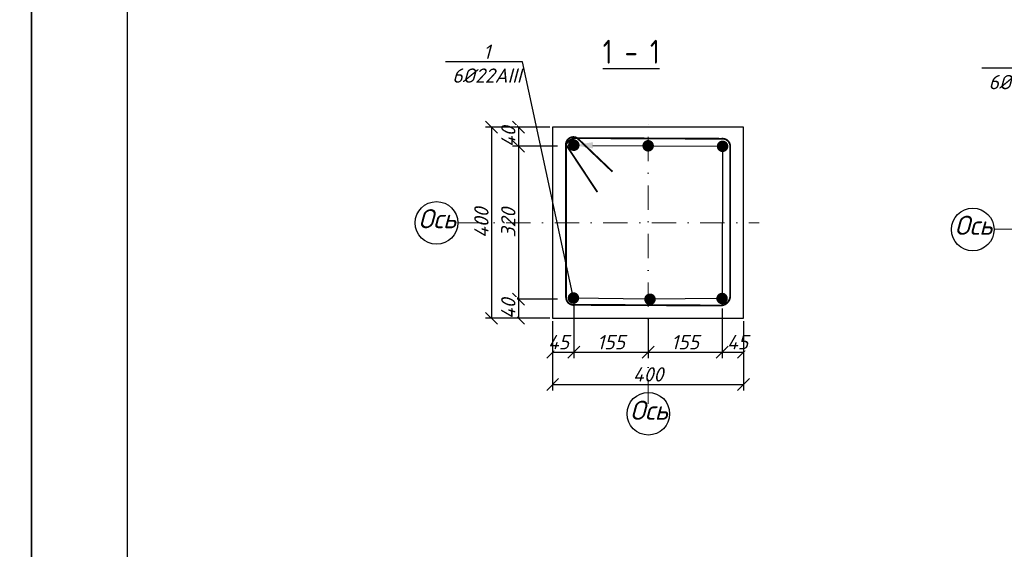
# Model space of a CAD drawing. Header units: millimetres. Extents: x -33345 to 4712671, y -3392 to 121473.
# Tile 575 of 656: x 2941783 to 2962407, y 55586 to 66670. Entities that reach past the tile are written whole.
import ezdxf
from ezdxf import colors
from ezdxf.entities.mleader import LeaderData, LeaderLine
from ezdxf.math import Vec2, Vec3

# ---------------------------------------------------------------- set-up
doc = ezdxf.new("R2010")
doc.units = ezdxf.units.MM
doc.linetypes.add('DASHDOTX2', pattern=[50.8, 25.4, -12.7, 0, -12.7])
doc.layers.add('0.25', color=7, linetype='Continuous', lineweight=25)
doc.layers.add('_линия', color=7, linetype='Continuous')
doc.layers.add('Лист', color=7, linetype='Continuous')
doc.styles.add('#_text', font='CS_Gost2304.shx')
doc.styles.add('_text', font='isocpeui.ttf')
doc.styles.add('ISOCPEUR_1.00', font='isocpeui.ttf')
doc.styles.add('simplex 300', font='isocpeui.ttf', dxfattribs={"height": 300})
doc.styles.get("Standard").update_dxf_attribs({"font": 'arial.ttf'})
doc.dimstyles.new('М 100', dxfattribs={"dimscale": 100, "dimtxt": 3, "dimasz": 2.5, "dimexe": 1.25, "dimexo": 0.625, "dimtad": 1, "dimdec": 0, "dimtxsty": 'Standard', "dimblk": 'OBLIQUE', "dimcen": 2.5, "dimadec": 0, "dimazin": 0, "dimtfac": 1, "dimtdec": 0, "dimtmove": 0, "dimatfit": 3, "dimfxl": 1, "dimtfill": 1, "dimarcsym": 0})

# ---------------------------------------------------------------- blocks, each defined once
blk = doc.blocks.new('*U328')
at = {"layer": '0.25', "color": 5, "linetype": 'Continuous', "lineweight": 25, "ltscale": 100}
blk.add_lwpolyline([(-59400, 0), (0, 0), (0, 42000), (-59400, 42000), (-59400, 0)], dxfattribs=at)
at = {"layer": '0.25', "color": 7, "linetype": 'Continuous', "lineweight": 30, "ltscale": 100}
blk.add_lwpolyline([(-57400, 500), (-500, 500), (-500, 41500), (-57400, 41500), (-57400, 500)], dxfattribs=at)
blk = doc.blocks.new('_Oblique')
at = {"color": 0, "linetype": 'ByBlock', "lineweight": -2}
blk.add_line((-0.5, -0.5), (0.5, 0.5), dxfattribs=at)
blk = doc.blocks.new('*D2187')
at = {"color": 0, "lineweight": -2, "ltscale": 100, "transparency": 16777216}
for p, q in [((2953392, 60720), (2953392, 59585)), ((2952947, 60358), (2952947, 59585)), ((2952947, 59710), (2953392, 59710))]:
    blk.add_line(p, q, dxfattribs=at)
at = {"layer": 'Defpoints', "color": 0, "ltscale": 100, "transparency": 16777216}
for p in [(2953392, 60782), (2952947, 60420), (2953392, 59710)]:
    blk.add_point(p, dxfattribs=at)
at = {"color": 0, "lineweight": -2, "ltscale": 100, "transparency": 16777216, "xscale": 250, "yscale": 250, "zscale": 250, "rotation": 180}
blk.add_blockref('_Oblique', (2952947, 59710), dxfattribs=at)
at = {"color": 0, "lineweight": -2, "ltscale": 100, "transparency": 16777216, "xscale": 250, "yscale": 250, "zscale": 250}
blk.add_blockref('_Oblique', (2953392, 59710), dxfattribs=at)
at = {"color": 0, "ltscale": 100, "transparency": 16777216, "insert": (2953070, 59922), "char_height": 300, "attachment_point": 5, "style": 'ISOCPEUR_1.00', "bg_fill": 3, "box_fill_scale": 1.1, "bg_fill_color": 256, "bg_fill_true_color": 13158600, "bg_fill_transparency": 0}
blk.add_mtext('45', dxfattribs=at)
blk = doc.blocks.new('*D2188')
at = {"color": 0, "lineweight": -2, "ltscale": 100, "transparency": 16777216}
for p, q in [((2953392, 60652), (2953392, 59584)), ((2954947, 60432), (2954947, 59584)), ((2953392, 59709), (2954947, 59709))]:
    blk.add_line(p, q, dxfattribs=at)
at = {"layer": 'Defpoints', "color": 0, "ltscale": 100, "transparency": 16777216}
for p in [(2953392, 60714), (2954947, 60495), (2954947, 59709)]:
    blk.add_point(p, dxfattribs=at)
at = {"color": 0, "lineweight": -2, "ltscale": 100, "transparency": 16777216, "xscale": 250, "yscale": 250, "zscale": 250, "rotation": 180}
blk.add_blockref('_Oblique', (2953392, 59709), dxfattribs=at)
at = {"color": 0, "lineweight": -2, "ltscale": 100, "transparency": 16777216, "xscale": 250, "yscale": 250, "zscale": 250}
blk.add_blockref('_Oblique', (2954947, 59709), dxfattribs=at)
at = {"color": 0, "ltscale": 100, "transparency": 16777216, "insert": (2954170, 59921), "char_height": 300, "attachment_point": 5, "style": 'ISOCPEUR_1.00', "bg_fill": 3, "box_fill_scale": 1.1, "bg_fill_color": 256, "bg_fill_true_color": 13158600, "bg_fill_transparency": 0}
blk.add_mtext('155', dxfattribs=at)
blk = doc.blocks.new('*D2189')
at = {"color": 0, "lineweight": -2, "ltscale": 100, "transparency": 16777216}
for p, q in [((2956496, 60628), (2956496, 59584)), ((2956947, 60358), (2956947, 59584)), ((2956496, 59709), (2956947, 59709))]:
    blk.add_line(p, q, dxfattribs=at)
at = {"layer": 'Defpoints', "color": 0, "ltscale": 100, "transparency": 16777216}
for p in [(2956496, 60690), (2956947, 60420)]:
    blk.add_point(p, dxfattribs=at)
at = {"color": 0, "lineweight": -2, "ltscale": 100, "transparency": 16777216, "xscale": 250, "yscale": 250, "zscale": 250, "rotation": 180}
blk.add_blockref('_Oblique', (2956496, 59709), dxfattribs=at)
at = {"color": 0, "lineweight": -2, "ltscale": 100, "transparency": 16777216, "xscale": 250, "yscale": 250, "zscale": 250}
blk.add_blockref('_Oblique', (2956947, 59709), dxfattribs=at)
at = {"color": 0, "ltscale": 100, "transparency": 16777216, "insert": (2956821, 59921), "char_height": 300, "attachment_point": 5, "style": 'ISOCPEUR_1.00', "bg_fill": 3, "box_fill_scale": 1.1, "bg_fill_color": 256, "bg_fill_true_color": 13158600, "bg_fill_transparency": 0}
blk.add_mtext('45', dxfattribs=at)
at = {"layer": 'Defpoints', "color": 0, "ltscale": 100, "transparency": 16777216}
blk.add_point((2956947, 59709), dxfattribs=at)
blk = doc.blocks.new('*D2190')
at = {"color": 0, "lineweight": -2, "ltscale": 100, "transparency": 16777216}
for p, q in [((2952947, 60358), (2952947, 58908)), ((2956947, 60358), (2956947, 58908)), ((2952947, 59033), (2956947, 59033))]:
    blk.add_line(p, q, dxfattribs=at)
at = {"layer": 'Defpoints', "color": 0, "ltscale": 100, "transparency": 16777216}
for p in [(2952947, 60420), (2956947, 60420), (2956947, 59033)]:
    blk.add_point(p, dxfattribs=at)
at = {"color": 0, "lineweight": -2, "ltscale": 100, "transparency": 16777216, "xscale": 250, "yscale": 250, "zscale": 250, "rotation": 180}
blk.add_blockref('_Oblique', (2952947, 59033), dxfattribs=at)
at = {"color": 0, "lineweight": -2, "ltscale": 100, "transparency": 16777216, "xscale": 250, "yscale": 250, "zscale": 250}
blk.add_blockref('_Oblique', (2956947, 59033), dxfattribs=at)
at = {"color": 0, "ltscale": 100, "transparency": 16777216, "insert": (2954947, 59246), "char_height": 300, "attachment_point": 5, "style": 'ISOCPEUR_1.00', "bg_fill": 3, "box_fill_scale": 1.1, "bg_fill_color": 256, "bg_fill_true_color": 13158600, "bg_fill_transparency": 0}
blk.add_mtext('400', dxfattribs=at)
blk = doc.blocks.new('*D2191')
at = {"color": 0, "lineweight": -2, "ltscale": 100, "transparency": 16777216}
for p, q in [((2952885, 64420), (2952106, 64420)), ((2952231, 64420), (2952231, 64020)), ((2953047, 64020), (2952106, 64020))]:
    blk.add_line(p, q, dxfattribs=at)
at = {"layer": 'Defpoints', "color": 0, "ltscale": 100, "transparency": 16777216}
for p in [(2952947, 64420), (2953110, 64020)]:
    blk.add_point(p, dxfattribs=at)
at = {"color": 0, "lineweight": -2, "ltscale": 100, "transparency": 16777216, "xscale": 250, "yscale": 250, "zscale": 250}
for p, rotation in [((2952231, 64420), 90), ((2952231, 64020), 270)]:
    blk.add_blockref('_Oblique', p, dxfattribs=dict(at, rotation=rotation))
at = {"color": 0, "ltscale": 100, "transparency": 16777216, "insert": (2952019, 64220), "char_height": 300, "attachment_point": 5, "rotation": 90, "style": 'ISOCPEUR_1.00', "bg_fill": 3, "box_fill_scale": 1.1, "bg_fill_color": 256, "bg_fill_true_color": 13158600, "bg_fill_transparency": 0}
blk.add_mtext('40', dxfattribs=at)
at = {"layer": 'Defpoints', "color": 0, "ltscale": 100, "transparency": 16777216}
blk.add_point((2952231, 64020), dxfattribs=at)
blk = doc.blocks.new('*D2192')
at = {"color": 0, "lineweight": -2, "ltscale": 100, "transparency": 16777216}
for p, q in [((2952531, 64020), (2952105, 64020)), ((2952230, 64020), (2952230, 60820)), ((2953049, 60820), (2952105, 60820))]:
    blk.add_line(p, q, dxfattribs=at)
at = {"layer": 'Defpoints', "color": 0, "ltscale": 100, "transparency": 16777216}
for p in [(2952593, 64020), (2952230, 60820), (2953112, 60820)]:
    blk.add_point(p, dxfattribs=at)
at = {"color": 0, "lineweight": -2, "ltscale": 100, "transparency": 16777216, "xscale": 250, "yscale": 250, "zscale": 250}
for p, rotation in [((2952230, 64020), 90), ((2952230, 60820), 270)]:
    blk.add_blockref('_Oblique', p, dxfattribs=dict(at, rotation=rotation))
at = {"color": 0, "ltscale": 100, "transparency": 16777216, "insert": (2952018, 62420), "char_height": 300, "attachment_point": 5, "rotation": 90, "style": 'ISOCPEUR_1.00', "bg_fill": 3, "box_fill_scale": 1.1, "bg_fill_color": 256, "bg_fill_true_color": 13158600, "bg_fill_transparency": 0}
blk.add_mtext('320', dxfattribs=at)
blk = doc.blocks.new('*D2193')
at = {"color": 0, "lineweight": -2, "ltscale": 100, "transparency": 16777216}
for p, q in [((2953049, 60820), (2952105, 60820)), ((2952230, 60820), (2952230, 60420)), ((2952885, 60420), (2952105, 60420))]:
    blk.add_line(p, q, dxfattribs=at)
at = {"layer": 'Defpoints', "color": 0, "ltscale": 100, "transparency": 16777216}
for p in [(2953112, 60820), (2952947, 60420)]:
    blk.add_point(p, dxfattribs=at)
at = {"color": 0, "lineweight": -2, "ltscale": 100, "transparency": 16777216, "xscale": 250, "yscale": 250, "zscale": 250}
for p, rotation in [((2952230, 60820), 90), ((2952230, 60420), 270)]:
    blk.add_blockref('_Oblique', p, dxfattribs=dict(at, rotation=rotation))
at = {"color": 0, "ltscale": 100, "transparency": 16777216, "insert": (2952018, 60620), "char_height": 300, "attachment_point": 5, "rotation": 90, "style": 'ISOCPEUR_1.00', "bg_fill": 3, "box_fill_scale": 1.1, "bg_fill_color": 256, "bg_fill_true_color": 13158600, "bg_fill_transparency": 0}
blk.add_mtext('40', dxfattribs=at)
at = {"layer": 'Defpoints', "color": 0, "ltscale": 100, "transparency": 16777216}
blk.add_point((2952230, 60420), dxfattribs=at)
blk = doc.blocks.new('*D2194')
at = {"color": 0, "lineweight": -2, "ltscale": 100, "transparency": 16777216}
for p, q in [((2952885, 64420), (2951543, 64420)), ((2951668, 64420), (2951668, 60420)), ((2952885, 60420), (2951543, 60420))]:
    blk.add_line(p, q, dxfattribs=at)
at = {"layer": 'Defpoints', "color": 0, "ltscale": 100, "transparency": 16777216}
for p in [(2952947, 64420), (2951668, 60420), (2952947, 60420)]:
    blk.add_point(p, dxfattribs=at)
at = {"color": 0, "lineweight": -2, "ltscale": 100, "transparency": 16777216, "xscale": 250, "yscale": 250, "zscale": 250}
for p, rotation in [((2951668, 64420), 90), ((2951668, 60420), 270)]:
    blk.add_blockref('_Oblique', p, dxfattribs=dict(at, rotation=rotation))
at = {"color": 0, "ltscale": 100, "transparency": 16777216, "insert": (2951455, 62420), "char_height": 300, "attachment_point": 5, "rotation": 90, "style": 'ISOCPEUR_1.00', "bg_fill": 3, "box_fill_scale": 1.1, "bg_fill_color": 256, "bg_fill_true_color": 13158600, "bg_fill_transparency": 0}
blk.add_mtext('400', dxfattribs=at)
blk = doc.blocks.new('*D2195')
at = {"color": 0, "lineweight": -2, "ltscale": 20, "transparency": 16777216}
for p, q in [((2954947, 60432), (2954947, 59584)), ((2956496, 60358), (2956496, 59584)), ((2954947, 59709), (2956496, 59709))]:
    blk.add_line(p, q, dxfattribs=at)
at = {"layer": 'Defpoints', "color": 0, "ltscale": 20, "transparency": 16777216}
for p in [(2954947, 60495), (2956496, 60420), (2956496, 59709)]:
    blk.add_point(p, dxfattribs=at)
at = {"color": 0, "lineweight": -2, "ltscale": 20, "transparency": 16777216, "xscale": 250, "yscale": 250, "zscale": 250, "rotation": 180}
blk.add_blockref('_Oblique', (2954947, 59709), dxfattribs=at)
at = {"color": 0, "lineweight": -2, "ltscale": 20, "transparency": 16777216, "xscale": 250, "yscale": 250, "zscale": 250}
blk.add_blockref('_Oblique', (2956496, 59709), dxfattribs=at)
at = {"color": 0, "ltscale": 20, "transparency": 16777216, "insert": (2955721, 59921), "char_height": 300, "attachment_point": 5, "style": 'ISOCPEUR_1.00', "bg_fill": 3, "box_fill_scale": 1.1, "bg_fill_color": 256, "bg_fill_true_color": 13158600, "bg_fill_transparency": 0}
blk.add_mtext('155', dxfattribs=at)
blk = doc.blocks.new('*U327')
at = {"layer": '0.25', "color": 5, "linetype": 'Continuous', "lineweight": 25, "ltscale": 100}
blk.add_lwpolyline([(-125914, 0), (0, 0), (0, 42000), (-125914, 42000), (-125914, 0)], dxfattribs=at)

msp = doc.modelspace()

# ---------------------------------------------------------------- linework, layer by layer
at = {"linetype": 'DASHDOTX2', "lineweight": 5, "ltscale": 20}
msp.add_line((2962191.926, 62283.071), (2968507.325, 62283.071), dxfattribs=at)
at = {"ltscale": 100}
msp.add_lwpolyline([(2952947.115, 60420.117), (2956947.115, 60420.117), (2956947.115, 64420.117), (2952947.115, 64420.117)], close=True, dxfattribs=at)
at = {"ltscale": 100, "const_width": 38.06}
msp.add_lwpolyline([(2954200.33, 63488.495), (2953463.198, 64191.904, 0.649720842), (2953227.868, 64026.851), (2953227.868, 60858.862, 0.467323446), (2953415.558, 60701.904), (2956464.153, 60688.379, 0.427871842), (2956665.512, 60899.306), (2956665.512, 64020.304, 0.44983918), (2956487.215, 64178.379), (2953463.198, 64191.904, 0.263368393), (2953224.942, 64057.052), (2953883.921, 63061.429)], format="xyb", dxfattribs=at)
at = {"color": 5, "ltscale": 100, "const_width": 120.318}
for points in [[(2953338.413, 64012.921, 1.108539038), (2953435.138, 64083.406, 0.902088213), (2953338.413, 64012.921, 0.575163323)], [(2954895.115, 64000.57, 1.108539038), (2954991.839, 64071.055, 0.902088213), (2954895.115, 64000.57, 0.575163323)], [(2956454.289, 63990.054, 1.108539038), (2956551.014, 64060.539, 0.902088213), (2956454.289, 63990.054, 0.575163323)], [(2953330.676, 60814.429, 1.108539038), (2953427.4, 60884.915, 0.902088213), (2953330.676, 60814.429, 0.575163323)], [(2956443.685, 60804.452, 1.108539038), (2956540.409, 60874.937, 0.902088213), (2956443.685, 60804.452, 0.575163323)]]:
    msp.add_lwpolyline(points, format="xyb", dxfattribs=at)
at = {"ltscale": 100}
for centre in [(2950513.125, 62416.148), (2961745.595, 62279.101)]:
    msp.add_circle(centre, 446.349, dxfattribs=at)

# ---------------------------------------------------------------- block references
at = {"layer": 'Лист', "ltscale": 100, "transparency": 33554687}
for name, p in [('*U327', (2942033.349, 44501.326, 1359241.5)), ('*U328', (3001433.349, 44501.326, 1359241.5))]:
    msp.add_blockref(name, p, dxfattribs=at)

# ---------------------------------------------------------------- texts
at = {"char_height": 400, "width": 389.36983, "attachment_point": 1, "style": '_text'}
for insert in [(2950134.222, 62704.372), (2961366.692, 62567.326), (2954568.387, 58695.664)]:
    msp.add_mtext('Ось', dxfattribs=dict(at, insert=insert))
at = {"layer": '_линия', "color": 18, "true_color": 0x000000, "insert": (2953997.28, 66250.079), "char_height": 500, "width": 2195.27184, "attachment_point": 1, "style": '#_text'}
msp.add_mtext('{\\L1 - 1}', dxfattribs=at)

# ---------------------------------------------------------------- leaders
at = {"lineweight": 25}
ml = msp.add_multileader_mtext('Standard', dxfattribs=at)
ml.set_content('1\\P6%%C22AIII', color=256, style='simplex 300')
ml.set_leader_properties()
ml.build(insert=Vec2(0, 0))
ml.multileader.update_dxf_attribs({"has_dogleg": 0, "text_left_attachment_type": 6, "text_right_attachment_type": 6, "dogleg_length": 0.36, "arrow_head_size": 400})
ctx = ml.context
ctx.base_point, ctx.char_height, ctx.arrow_head_size, ctx.plane_origin = Vec3(2962056.148, 65653.673), 300, 400, Vec3(2964451.227, 64510.211)
ctx.left_attachment, ctx.right_attachment, ctx.text_align_type = 6, 6, 1
notes = []
notes.append((ctx, [(1, (1, 1, 0), (2963546.644, 65653.673), (-1, 0), 0.36, [(5, [(2964624.923, 63890.281), (2966179.572, 63890.281), (2967728.168, 63879.759), (2967717.566, 60697.648), (2966179.572, 60681.717), (2964564.764, 60695.283)], 0, [])])]))
ctx.mtext.insert, ctx.mtext.alignment, ctx.mtext.flow_direction = Vec3(2962801.216, 66013.673), 2, 5
for ctx, leaders in notes:
    for number, flags, end, landing, length, lines in leaders:
        leader = LeaderData()
        leader.index, (leader.has_last_leader_line, leader.has_dogleg_vector, leader.attachment_direction) = number, flags
        leader.last_leader_point, leader.dogleg_vector, leader.dogleg_length = Vec3(end), Vec3(landing), length
        for number, points, colour, breaks in lines:
            line = LeaderLine()
            line.index, line.vertices, line.color, line.breaks = number, Vec3.list(points), colors.encode_raw_color(colour), breaks
            leader.lines.append(line)
        ctx.leaders.append(leader)

# ---------------------------------------------------------------- next in the draw order: dimensions: what is measured, and where the dimension line sits
at = {"ltscale": 100}
dim = msp.add_linear_dim(base=(2952231.283, 64020.304), p1=(2952947.115, 64420.117), p2=(2953109.66, 64020.304), angle=270, dimstyle='М 100', override={"dimlfac": 0.1, "dimtxsty": 'ISOCPEUR_1.00', "dimfxl": 100, "dimarcsym": 1}, dxfattribs=at)
dim.commit()
dim.dimension.update_dxf_attribs({"geometry": '*D2191', "text_midpoint": (2952231.283, 64220.211), "dimtype": 160})
for base, p1, p2, picture, middle in [((2953392.453, 59709.686), (2952947.115, 60420.117), (2953392.453, 60782.329), '*D2187', (2953069.784, 59709.686)), ((2956947.115, 59708.513), (2956495.685, 60690.045), (2956947.115, 60420.117), '*D2189', (2956821.4, 59708.513))]:
    dim = msp.add_linear_dim(base=base, p1=p1, p2=p2, dimstyle='М 100', override={"dimlfac": 0.1, "dimtxsty": 'ISOCPEUR_1.00', "dimfxl": 100, "dimarcsym": 1}, dxfattribs=at)
    dim.commit()
    dim.dimension.update_dxf_attribs({"geometry": picture, "text_midpoint": middle, "dimtype": 160})

# ---------------------------------------------------------------- next in the draw order: dimensions: what is measured, and where the dimension line sits
dim = msp.add_linear_dim(base=(2952230.109, 60819.978), p1=(2952593.445, 64020.304), p2=(2953111.7, 60819.978), angle=270, dimstyle='М 100', override={"dimlfac": 0.1, "dimtxsty": 'ISOCPEUR_1.00', "dimfxl": 100, "dimarcsym": 1}, dxfattribs=at)
dim.commit()
dim.dimension.update_dxf_attribs({"geometry": '*D2192', "text_midpoint": (2952017.609, 62420.141)})
dim = msp.add_linear_dim(base=(2954947.115, 59708.513), p1=(2953392.453, 60714.197), p2=(2954947.115, 60494.945), dimstyle='М 100', override={"dimlfac": 0.1, "dimtxsty": 'ISOCPEUR_1.00', "dimfxl": 100, "dimarcsym": 1}, dxfattribs=at)
dim.commit()
dim.dimension.update_dxf_attribs({"geometry": '*D2188', "text_midpoint": (2954169.784, 59921.013)})

# ---------------------------------------------------------------- next in the draw order: linework, layer by layer
at = {"color": 5, "ltscale": 100, "const_width": 120.318}
msp.add_lwpolyline([(2954933.614, 60788.513, 1.108539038), (2955030.339, 60858.998, 0.902088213), (2954933.614, 60788.513, 0.575163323)], format="xyb", dxfattribs=at)

# ---------------------------------------------------------------- next in the draw order: dimensions: what is measured, and where the dimension line sits
at = {"ltscale": 100}
dim = msp.add_linear_dim(base=(2956947.115, 59033.242), p1=(2952947.115, 60420.117), p2=(2956947.115, 60420.117), dimstyle='М 100', override={"dimlfac": 0.1, "dimtxsty": 'ISOCPEUR_1.00', "dimfxl": 100, "dimarcsym": 1}, dxfattribs=at)
dim.commit()
dim.dimension.update_dxf_attribs({"geometry": '*D2190', "text_midpoint": (2954947.115, 59245.742)})

# ---------------------------------------------------------------- next in the draw order: linework, layer by layer
at = {"linetype": 'DASHDOTX2', "lineweight": 5, "ltscale": 20}
msp.add_line((2954947.115, 58629.397), (2954947.115, 64507.293), dxfattribs=at)
at = {"ltscale": 100}
msp.add_circle((2954951.084, 58423.629), 446.349, dxfattribs=at)

# ---------------------------------------------------------------- next in the draw order: dimensions: what is measured, and where the dimension line sits
dim = msp.add_linear_dim(base=(2952230.109, 60420.117), p1=(2953111.7, 60819.978), p2=(2952947.115, 60420.117), angle=270, dimstyle='М 100', override={"dimlfac": 0.1, "dimtxsty": 'ISOCPEUR_1.00', "dimfxl": 100, "dimarcsym": 1}, dxfattribs=at)
dim.commit()
dim.dimension.update_dxf_attribs({"geometry": '*D2193', "text_midpoint": (2952230.109, 60620.048), "dimtype": 160})

# ---------------------------------------------------------------- next in the draw order: dimensions: what is measured, and where the dimension line sits
dim = msp.add_linear_dim(base=(2951667.84, 60420.117), p1=(2952947.115, 64420.117), p2=(2952947.115, 60420.117), angle=270, dimstyle='М 100', override={"dimlfac": 0.1, "dimtxsty": 'ISOCPEUR_1.00', "dimfxl": 100, "dimarcsym": 1}, dxfattribs=at)
dim.commit()
dim.dimension.update_dxf_attribs({"geometry": '*D2194', "text_midpoint": (2951455.34, 62420.117)})
at = {"ltscale": 20}
dim = msp.add_linear_dim(base=(2956495.685, 59708.513), p1=(2954947.115, 60494.945), p2=(2956495.685, 60420.117), dimstyle='М 100', override={"dimlfac": 0.1, "dimtxsty": 'ISOCPEUR_1.00', "dimtmove": 1, "dimfxl": 100, "dimarcsym": 1}, dxfattribs=at)
dim.commit()
dim.dimension.update_dxf_attribs({"geometry": '*D2195', "text_midpoint": (2955721.4, 59921.013)})

# ---------------------------------------------------------------- next in the draw order: linework, layer by layer
at = {"linetype": 'DASHDOTX2', "lineweight": 5, "ltscale": 20}
msp.add_line((2950959.456, 62420.117), (2957274.855, 62420.117), dxfattribs=at)

# ---------------------------------------------------------------- next in the draw order: leaders
at = {"lineweight": 25}
ml = msp.add_multileader_mtext('Standard', dxfattribs=at)
ml.set_content('1\\P6%%C22AIII', color=256, style='simplex 300')
ml.set_leader_properties()
ml.build(insert=Vec2(0, 0))
ml.multileader.update_dxf_attribs({"has_dogleg": 0, "text_left_attachment_type": 6, "text_right_attachment_type": 6, "dogleg_length": 0.36, "arrow_head_size": 400})
ctx = ml.context
ctx.base_point, ctx.char_height, ctx.arrow_head_size, ctx.plane_origin = Vec3(2950823.678, 65790.719), 300, 400, Vec3(2953218.757, 64647.258)
ctx.left_attachment, ctx.right_attachment, ctx.text_align_type = 6, 6, 1
notes = []
notes.append((ctx, [(1, (1, 1, 0), (2952314.175, 65790.719), (-1, 0), 0.36, [(5, [(2953390.414, 64043.171), (2954985.615, 64030.82), (2956506.29, 64020.304), (2956495.7, 60834.695), (2954947.102, 60818.763), (2953382.676, 60844.68)], 0, [])])]))
ctx.mtext.insert, ctx.mtext.alignment, ctx.mtext.flow_direction = Vec3(2951568.746, 66150.719), 2, 5
for ctx, leaders in notes:
    for number, flags, end, landing, length, lines in leaders:
        leader = LeaderData()
        leader.index, (leader.has_last_leader_line, leader.has_dogleg_vector, leader.attachment_direction) = number, flags
        leader.last_leader_point, leader.dogleg_vector, leader.dogleg_length = Vec3(end), Vec3(landing), length
        for number, points, colour, breaks in lines:
            line = LeaderLine()
            line.index, line.vertices, line.color, line.breaks = number, Vec3.list(points), colors.encode_raw_color(colour), breaks
            leader.lines.append(line)
        ctx.leaders.append(leader)

doc.saveas('drawing.dxf')
